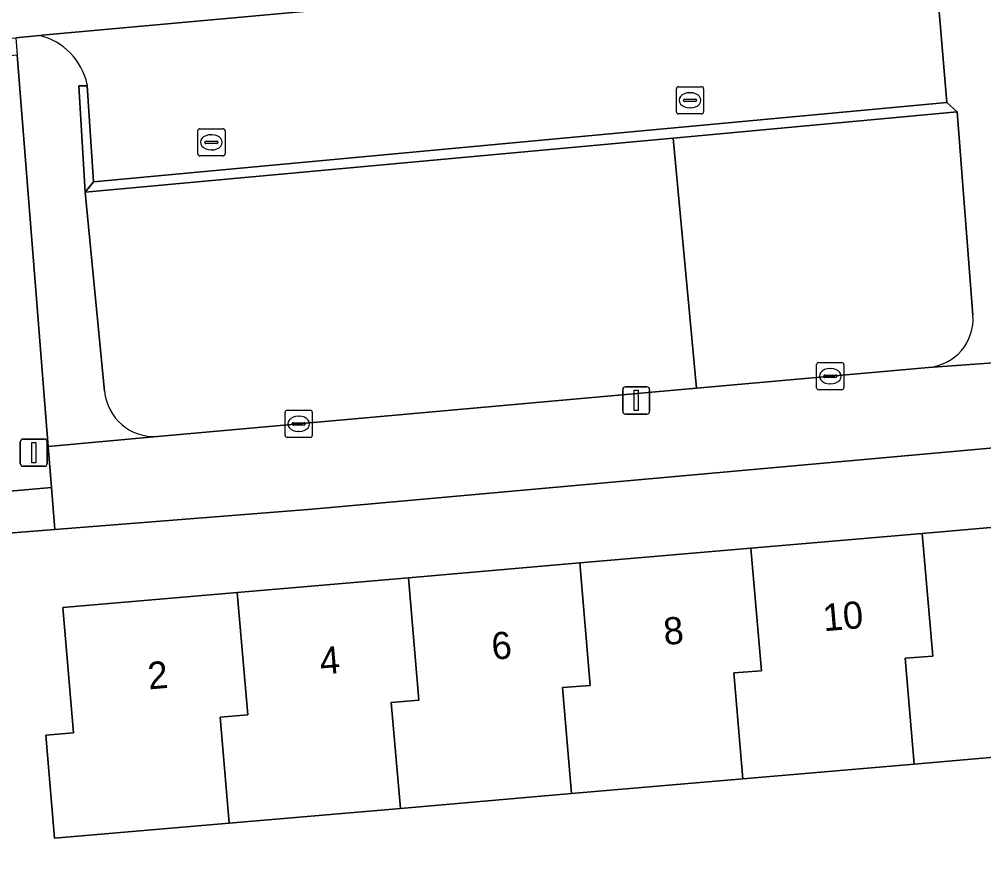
# Model space of a CAD drawing. Extents: x 162989 to 165008, y 383432 to 384338.
# Drawn here: x 164254.62 to 164290.11, y 383707.68 to 383738.51 of the extents above; entities that cross this region are included whole.
import ezdxf

# ---------------------------------------------------------------- set-up
doc = ezdxf.new("R2010")
doc.units = 0
for name, color, linetype in [('IMGEO_Erf', 7, 'Continuous'), ('IMGEO_Groenvoorziening', 7, 'Continuous'), ('IMGEO_Kolk', 7, 'Continuous'), ('IMGEO_Lichtmast', 7, 'Continuous'), ('IMGEO_Muur', 7, 'Continuous'), ('IMGEO_Pand', 7, 'Continuous'), ('IMGEO_Pand_nummerreeks', 7, 'Continuous'), ('IMGEO_Parkeervlak_open', 7, 'Continuous'), ('IMGEO_Rijbaan_lokaal_open', 7, 'Continuous'), ('IMGEO_Verkeerseiland_open', 7, 'Continuous'), ('IMGEO_Voetpad_open', 7, 'Continuous')]:
    doc.layers.add(name, color=color, linetype=linetype)

msp = doc.modelspace()

# ---------------------------------------------------------------- linework, layer by layer
at = {"layer": 'IMGEO_Erf'}
for points in [[(164325.532, 383706.658), (164324.405, 383720.665), (164323.878, 383725.736), (164265.394, 383720.47), (164255.931, 383719.721), (164247.574, 383719.058), (164248.438, 383708.569), (164256.975, 383698.1)], [(164293.848, 383711.63), (164287.548, 383711.087), (164281.247, 383710.544), (164274.947, 383710), (164268.646, 383709.457), (164262.345, 383708.914), (164255.924, 383708.36), (164255.598, 383712.149), (164256.622, 383712.237), (164256.224, 383716.852), (164262.643, 383717.406), (164268.944, 383717.949), (164275.245, 383718.492), (164281.545, 383719.036), (164287.846, 383719.579), (164294.145, 383720.123)]]:
    msp.add_lwpolyline(points, dxfattribs=at)
at = {"layer": 'IMGEO_Groenvoorziening'}
msp.add_lwpolyline([(164254.548, 383737.195), (164247.995, 383736.612), (164241.137, 383736.001), (164241.136, 383735.501), (164233.102, 383734.847), (164233.325, 383732.325), (164251.829, 383733.94), (164252.866, 383721.014), (164255.809, 383721.266), (164255.689, 383722.784), (164255.259, 383728.212)], close=True, dxfattribs=at)
for points in [[(164289.712, 383727.617), (164289.137, 383735.103), (164278.682, 383734.135), (164279.54, 383724.925), (164288.082, 383725.692)], [(164278.682, 383734.135), (164257.051, 383732.139), (164257.762, 383724.822)], [(164259.704, 383723.144), (164279.54, 383724.925), (164278.682, 383734.135)]]:
    msp.add_lwpolyline(points, dxfattribs=at)
for centre, radius, start, end in [((164287.922, 383727.48), 1.795, 275.1165, 4.3707), ((164259.594, 383724.98), 1.839, 184.9153, 273.4269)]:
    msp.add_arc(centre, radius, start, end, dxfattribs=at)
at = {"layer": 'IMGEO_Kolk'}
for p, q in [((164278.801, 383735.102), (164278.801, 383735.954)), ((164278.876, 383736.028), (164279.728, 383736.028)), ((164279.802, 383735.954), (164279.802, 383735.102)), ((164279.289, 383735.808), (164279.314, 383735.808)), ((164279.06, 383735.522), (164279.06, 383735.534)), ((164279.498, 383735.485), (164279.1, 383735.485)), ((164279.103, 383735.571), (164279.501, 383735.571)), ((164279.312, 383735.248), (164279.287, 383735.248)), ((164279.544, 383735.534), (164279.544, 383735.522)), ((164279.728, 383735.028), (164278.876, 383735.028)), ((164261.191, 383733.554), (164261.191, 383734.406)), ((164261.266, 383734.48), (164262.118, 383734.48)), ((164261.679, 383734.26), (164261.704, 383734.26)), ((164262.192, 383734.406), (164262.192, 383733.554)), ((164261.45, 383733.974), (164261.45, 383733.986)), ((164261.888, 383733.937), (164261.49, 383733.937)), ((164261.493, 383734.023), (164261.891, 383734.023)), ((164261.934, 383733.986), (164261.934, 383733.974)), ((164262.118, 383733.48), (164261.266, 383733.48)), ((164261.702, 383733.7), (164261.677, 383733.7)), ((164283.961, 383724.942), (164283.961, 383725.794)), ((164284.036, 383725.868), (164284.888, 383725.868)), ((164284.962, 383725.794), (164284.962, 383724.942)), ((164284.22, 383725.362), (164284.22, 383725.374)), ((164284.658, 383725.325), (164284.26, 383725.325)), ((164284.263, 383725.411), (164284.661, 383725.411)), ((164284.449, 383725.648), (164284.474, 383725.648)), ((164284.704, 383725.374), (164284.704, 383725.362)), ((164284.472, 383725.088), (164284.447, 383725.088)), ((164284.888, 383724.868), (164284.036, 383724.868)), ((164264.403, 383723.187), (164264.403, 383724.039)), ((164264.478, 383724.113), (164265.33, 383724.113)), ((164264.891, 383723.893), (164264.916, 383723.893)), ((164265.404, 383724.039), (164265.404, 383723.187)), ((164264.662, 383723.607), (164264.662, 383723.619)), ((164265.1, 383723.57), (164264.702, 383723.57)), ((164264.705, 383723.656), (164265.103, 383723.656)), ((164265.146, 383723.619), (164265.146, 383723.607)), ((164264.914, 383723.333), (164264.889, 383723.333)), ((164265.33, 383723.113), (164264.478, 383723.113))]:
    msp.add_line(p, q, dxfattribs=at)
for points in [[(164278.801, 383735.102), (164278.801, 383735.954)], [(164278.876, 383736.028), (164279.728, 383736.028)], [(164279.802, 383735.954), (164279.802, 383735.102)], [(164279.728, 383735.028), (164278.876, 383735.028)], [(164261.191, 383733.554), (164261.191, 383734.406)], [(164261.266, 383734.48), (164262.118, 383734.48)], [(164262.192, 383734.406), (164262.192, 383733.554)], [(164262.118, 383733.48), (164261.266, 383733.48)], [(164283.961, 383724.942), (164283.961, 383725.794)], [(164284.036, 383725.868), (164284.888, 383725.868)], [(164284.962, 383725.794), (164284.962, 383724.942)], [(164284.888, 383724.868), (164284.036, 383724.868)], [(164264.403, 383723.187), (164264.403, 383724.039)], [(164264.478, 383724.113), (164265.33, 383724.113)], [(164265.404, 383724.039), (164265.404, 383723.187)], [(164265.33, 383723.113), (164264.478, 383723.113)]]:
    msp.add_lwpolyline(points, dxfattribs=at)
for centre, radius, start, end in [((164278.878, 383735.952), 0.0765, 91.552, 178.448), ((164278.878, 383735.952), 0.0765, 91.552, 178.448), ((164279.726, 383735.952), 0.0765, 1.552, 88.448), ((164279.726, 383735.952), 0.0765, 1.552, 88.448), ((164279.1, 383735.531), 0.0403, 85.8775, 175.7526), ((164279.097, 383735.521), 0.0366, 178.938, 274.7102), ((164279.501, 383735.528), 0.043, 264.8664, 352.4533), ((164279.505, 383735.533), 0.0386, 1.7309, 96.639), ((164278.878, 383735.104), 0.0765, 181.552, 268.448), ((164278.878, 383735.104), 0.0765, 181.552, 268.448), ((164279.726, 383735.104), 0.0765, 271.552, 358.448), ((164279.726, 383735.104), 0.0765, 271.552, 358.448), ((164261.268, 383734.404), 0.0765, 91.552, 178.448), ((164261.268, 383734.404), 0.0765, 91.552, 178.448), ((164262.116, 383734.404), 0.0765, 1.552, 88.448), ((164262.116, 383734.404), 0.0765, 1.552, 88.448), ((164261.49, 383733.983), 0.0403, 85.8775, 175.7526), ((164261.487, 383733.973), 0.0366, 178.938, 274.7102), ((164261.891, 383733.98), 0.043, 264.8664, 352.4533), ((164261.895, 383733.985), 0.0386, 1.7309, 96.639), ((164261.268, 383733.556), 0.0765, 181.552, 268.448), ((164261.268, 383733.556), 0.0765, 181.552, 268.448), ((164262.116, 383733.556), 0.0765, 271.552, 358.448), ((164262.116, 383733.556), 0.0765, 271.552, 358.448), ((164284.038, 383725.792), 0.0765, 91.552, 178.448), ((164284.038, 383725.792), 0.0765, 91.552, 178.448), ((164284.886, 383725.792), 0.0765, 1.552, 88.448), ((164284.886, 383725.792), 0.0765, 1.552, 88.448), ((164284.26, 383725.371), 0.0403, 85.8775, 175.7526), ((164284.257, 383725.361), 0.0366, 178.938, 274.7102), ((164284.661, 383725.368), 0.043, 264.8664, 352.4533), ((164284.665, 383725.373), 0.0386, 1.7309, 96.639), ((164284.038, 383724.944), 0.0765, 181.552, 268.448), ((164284.038, 383724.944), 0.0765, 181.552, 268.448), ((164284.886, 383724.944), 0.0765, 271.552, 358.448), ((164284.886, 383724.944), 0.0765, 271.552, 358.448), ((164264.48, 383724.037), 0.0765, 91.552, 178.448), ((164264.48, 383724.037), 0.0765, 91.552, 178.448), ((164265.328, 383724.037), 0.0765, 1.552, 88.448), ((164265.328, 383724.037), 0.0765, 1.552, 88.448), ((164264.702, 383723.616), 0.0403, 85.8775, 175.7526), ((164264.699, 383723.606), 0.0366, 178.938, 274.7102), ((164265.103, 383723.613), 0.043, 264.8664, 352.4533), ((164265.107, 383723.618), 0.0386, 1.7309, 96.639), ((164264.48, 383723.189), 0.0765, 181.552, 268.448), ((164264.48, 383723.189), 0.0765, 181.552, 268.448), ((164265.328, 383723.189), 0.0765, 271.552, 358.448), ((164265.328, 383723.189), 0.0765, 271.552, 358.448)]:
    msp.add_arc(centre, radius, start, end, dxfattribs=at)
for centre, major_axis, ratio, start_param, end_param in [((164279.288, 383735.528), (-0.387, 0.002), 0.722429, 4.712389, 7.853982), ((164279.313, 383735.528), (-0.39, 0.002), 0.717154, 1.570796, 4.712389), ((164261.678, 383733.98), (-0.387, 0.002), 0.722429, 4.712389, 7.853982), ((164261.703, 383733.98), (-0.39, 0.002), 0.717154, 1.570796, 4.712389), ((164284.448, 383725.368), (-0.387, 0.002), 0.722429, 4.712389, 7.853982), ((164284.473, 383725.368), (-0.39, 0.002), 0.717154, 1.570796, 4.712389), ((164264.89, 383723.613), (-0.387, 0.002), 0.722429, 4.712389, 7.853982), ((164264.915, 383723.613), (-0.39, 0.002), 0.717154, 1.570796, 4.712389)]:
    msp.add_ellipse(centre, major_axis=major_axis, ratio=ratio, start_param=start_param, end_param=end_param, dxfattribs=at)
at = {"layer": 'IMGEO_Lichtmast'}
for p, q in [((164276.926, 383724.976), (164277.716, 383724.976)), ((164277.716, 383724.976), (164276.926, 383724.976)), ((164276.826, 383724.076), (164276.826, 383724.876)), ((164276.826, 383724.876), (164276.826, 383724.076)), ((164277.816, 383724.876), (164277.816, 383724.076)), ((164277.816, 383724.076), (164277.816, 383724.876)), ((164277.716, 383723.976), (164276.926, 383723.976)), ((164276.926, 383723.976), (164277.716, 383723.976)), ((164254.658, 383722.154), (164254.658, 383722.954)), ((164254.658, 383722.954), (164254.658, 383722.154)), ((164254.758, 383723.054), (164255.548, 383723.054)), ((164255.548, 383723.054), (164254.758, 383723.054)), ((164255.648, 383722.954), (164255.648, 383722.154)), ((164255.648, 383722.154), (164255.648, 383722.954)), ((164255.548, 383722.054), (164254.758, 383722.054)), ((164254.758, 383722.054), (164255.548, 383722.054))]:
    msp.add_line(p, q, dxfattribs=at)
for points in [[(164277.246, 383724.851), (164277.396, 383724.851), (164277.396, 383724.101), (164277.246, 383724.101), (164277.246, 383724.851)], [(164255.078, 383722.929), (164255.228, 383722.929), (164255.228, 383722.179), (164255.078, 383722.179), (164255.078, 383722.929)]]:
    msp.add_lwpolyline(points, dxfattribs=at)
for centre, start, end in [((164276.926, 383724.876), 90, 180), ((164276.926, 383724.876), 90, 180), ((164277.716, 383724.876), 0, 90), ((164277.716, 383724.876), 360, 90), ((164276.926, 383724.076), 180, 270), ((164276.926, 383724.076), 180, 270), ((164277.716, 383724.076), 270, 0), ((164277.716, 383724.076), 270, 0), ((164254.758, 383722.954), 90, 180), ((164254.758, 383722.954), 90, 180), ((164255.548, 383722.954), 0, 90), ((164255.548, 383722.954), 360, 90), ((164254.758, 383722.154), 180, 270), ((164254.758, 383722.154), 180, 270), ((164255.548, 383722.154), 270, 0), ((164255.548, 383722.154), 270, 0)]:
    msp.add_arc(centre, 0.1, start, end, dxfattribs=at)
at = {"layer": 'IMGEO_Muur'}
msp.add_lwpolyline([(164257.122, 383736.062), (164256.811, 383736.059), (164257.051, 383732.139), (164257.356, 383732.529)], close=True, dxfattribs=at)
at = {"layer": 'IMGEO_Pand'}
for points in [[(164294.145, 383720.123), (164287.846, 383719.579), (164288.232, 383715.065), (164287.214, 383714.981), (164287.548, 383711.087), (164293.848, 383711.63), (164293.514, 383715.522), (164294.532, 383715.606)], [(164287.548, 383711.087), (164287.214, 383714.981), (164288.232, 383715.065), (164287.846, 383719.579), (164281.545, 383719.036), (164281.931, 383714.525), (164280.913, 383714.441), (164281.247, 383710.544)], [(164281.247, 383710.544), (164280.913, 383714.441), (164281.931, 383714.525), (164281.545, 383719.036), (164275.245, 383718.492), (164275.63, 383713.985), (164274.612, 383713.901), (164274.947, 383710)], [(164275.245, 383718.492), (164268.944, 383717.949), (164269.329, 383713.444), (164268.311, 383713.36), (164268.646, 383709.457), (164274.947, 383710), (164274.612, 383713.901), (164275.63, 383713.985)], [(164262.643, 383717.406), (164263.028, 383712.904), (164262.01, 383712.82), (164262.345, 383708.914), (164268.646, 383709.457), (164268.311, 383713.36), (164269.329, 383713.444), (164268.944, 383717.949)], [(164262.643, 383717.406), (164256.224, 383716.852), (164256.622, 383712.237), (164255.598, 383712.149), (164255.924, 383708.36), (164262.345, 383708.914), (164262.01, 383712.82), (164263.028, 383712.904)]]:
    msp.add_lwpolyline(points, close=True, dxfattribs=at)
at = {"layer": 'IMGEO_Parkeervlak_open'}
for points in [[(164281.759, 383751.538), (164281.697, 383751.629), (164281.848, 383749.83), (164282.643, 383740.402), (164268.478, 383739.109), (164255.469, 383737.921), (164255.369, 383737.912)], [(164257.119, 383736.115), (164257.122, 383736.062), (164257.356, 383732.529), (164288.746, 383735.451), (164287.522, 383750)]]:
    msp.add_lwpolyline(points, dxfattribs=at)
msp.add_arc((164254.812, 383735.619), 2.359, 12.1305, 76.3512, dxfattribs=at)
at = {"layer": 'IMGEO_Rijbaan_lokaal_open'}
msp.add_lwpolyline([(164220.298, 383735.307), (164227.497, 383735.367), (164254.49, 383737.832), (164255.369, 383737.912), (164255.469, 383737.921), (164268.478, 383739.109), (164267.855, 383745.939), (164253.151, 383744.627), (164249.447, 383744.296), (164226.672, 383742.264)], dxfattribs=at)
at = {"layer": 'IMGEO_Verkeerseiland_open'}
msp.add_lwpolyline([(164278.682, 383734.135), (164289.137, 383735.103), (164288.746, 383735.451), (164257.356, 383732.529), (164257.051, 383732.139)], close=True, dxfattribs=at)
at = {"layer": 'IMGEO_Voetpad_open'}
for points in [[(164291.499, 383751.288), (164287.462, 383750.53), (164287.522, 383750), (164288.746, 383735.451), (164289.137, 383735.103), (164289.712, 383727.617)], [(164255.369, 383737.912), (164254.49, 383737.832), (164254.548, 383737.195), (164255.259, 383728.212), (164255.689, 383722.784), (164259.704, 383723.144)], [(164257.051, 383732.139), (164256.811, 383736.059), (164257.122, 383736.062), (164257.119, 383736.115)], [(164257.762, 383724.822), (164257.051, 383732.139)], [(164327.358, 383728.944), (164325.617, 383728.832), (164323.714, 383728.686), (164318.321, 383728.219), (164317.108, 383728.114), (164311.807, 383727.656), (164310.033, 383727.502), (164299.434, 383726.585), (164297.449, 383726.414), (164293.717, 383726.091), (164288.082, 383725.692), (164279.54, 383724.925), (164259.704, 383723.144), (164255.689, 383722.784), (164255.809, 383721.266), (164255.931, 383719.721), (164265.394, 383720.47), (164323.878, 383725.736)], [(164288.082, 383725.692), (164293.717, 383726.091)]]:
    msp.add_lwpolyline(points, dxfattribs=at)
msp.add_lwpolyline([(164247.574, 383719.058), (164255.931, 383719.721), (164255.809, 383721.266), (164252.866, 383721.014), (164250.336, 383720.798), (164246.717, 383720.489), (164245.938, 383720.422), (164246.033, 383719.205), (164246.055, 383718.926), (164246.936, 383707.693), (164256.273, 383696.579), (164256.975, 383698.1), (164248.438, 383708.569)], close=True, dxfattribs=at)
for centre, radius, start, end in [((164254.812, 383735.619), 2.359, 12.1305, 76.3512), ((164287.922, 383727.48), 1.795, 275.1165, 4.3707), ((164259.594, 383724.98), 1.839, 184.9153, 273.4269)]:
    msp.add_arc(centre, radius, start, end, dxfattribs=at)

# ---------------------------------------------------------------- texts
at = {"layer": 'IMGEO_Pand_nummerreeks'}
for s, p in [('10', (164284.228, 383715.975)), ('8', (164278.364, 383715.469)), ('6', (164272.038, 383714.924)), ('4', (164265.715, 383714.379)), ('2', (164259.39, 383713.833))]:
    msp.add_text(s, height=1, rotation=4.9293, dxfattribs=at).set_placement(p)

doc.saveas('drawing.dxf')
